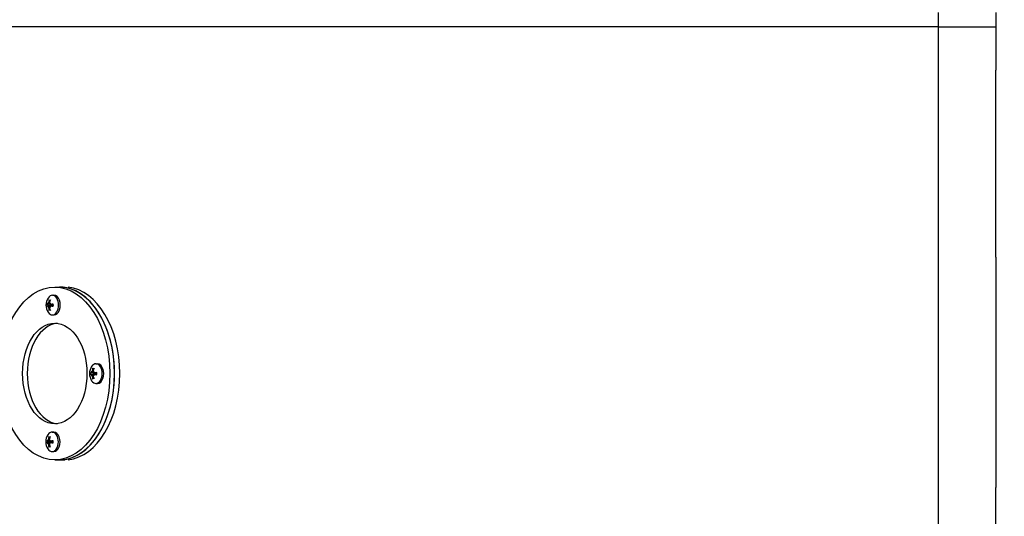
# Model space of a CAD drawing. Header units: inches. Extents: x 18 to 846, y -67 to 561.
# Tile 315 of 656: x 276.76 to 293.85, y 472.51 to 481.13. Entities that reach past the tile are written whole.
import ezdxf

# ---------------------------------------------------------------- set-up
doc = ezdxf.new("R2010")
doc.units = ezdxf.units.IN
doc.header["$LTSCALE"] = 24
doc.header["$MEASUREMENT"] = 0
doc.layers.add('Dimension (ANSI)', color=7, linetype='Continuous', lineweight=25)
doc.layers.add('Visible (ANSI)', color=7, linetype='Continuous', lineweight=30)
doc.styles.add('Note Text (ANSI)', font='tahoma.ttf')
doc.dimstyles.new('SB Fraction-16 (ANSI)', dxfattribs={"dimscale": 24, "dimtxt": 0.125, "dimasz": 0.098425, "dimexe": 0.125, "dimexo": 0.0625, "dimgap": 0.031496, "dimtad": 0, "dimtih": 1, "dimtoh": 1, "dimdec": 4, "dimrnd": 1e-08, "dimzin": 0, "dimdsep": 46, "dimlunit": 5, "dimtxsty": 'Note Text (ANSI)', "dimcen": 0.09, "dimdle": 0.393701, "dimclrd": 256, "dimclre": 256, "dimclrt": 256, "dimadec": 0, "dimazin": 3, "dimtfac": 0.96, "dimtofl": 0, "dimtmove": 0, "dimatfit": 3, "dimfxl": 1, "dimfrac": 2, "dimtolj": 1, "dimtzin": 12, "dimlwd": -1, "dimlwe": -1, "dimarcsym": 0})

# ---------------------------------------------------------------- blocks, each defined once
blk = doc.blocks.new('*D18')
at = {"layer": 'Defpoints', "color": 0, "transparency": 16777216}
for p in [(331.678, 544.007), (242.86, 406.007), (331.678, 406.007)]:
    blk.add_point(p, dxfattribs=at)
at = {"layer": 'Dimension (ANSI)', "transparency": 16777216}
for p, q in [((330.178, 544.007), (239.86, 544.007)), ((242.86, 541.645), (242.86, 486.331)), ((242.86, 408.369), (242.86, 481.682)), ((330.178, 406.007), (239.86, 406.007))]:
    blk.add_line(p, q, dxfattribs=at)
for points in [[(242.466, 541.645), (243.253, 541.645), (242.86, 544.007)], [(242.466, 408.369), (243.253, 408.369), (242.86, 406.007)]]:
    blk.add_solid(points, dxfattribs=at)
at = {"layer": 'Dimension (ANSI)', "transparency": 16777216, "insert": (239.783, 485.575), "char_height": 3, "attachment_point": 1, "style": 'Note Text (ANSI)'}
blk.add_mtext('\\A1;138', dxfattribs=at)

msp = doc.modelspace()

# ---------------------------------------------------------------- linework, layer by layer
at = {"layer": 'Visible (ANSI)'}
for p, q in [((292.70699, 481.25683), (292.70699, 481.00683)), ((293.70743, 481.25683), (293.70743, 480.25683)), ((292.70699, 481.00683), (272.55543, 481.00683)), ((292.70699, 481.00683), (272.55543, 481.00683)), ((292.70699, 481.00683), (292.70699, 469.00683)), ((292.70699, 481.00683), (293.70743, 481.00683)), ((292.70699, 481.00683), (293.70743, 481.00683)), ((293.70743, 479.00683), (293.70743, 480.25683)), ((293.70743, 477.00683), (293.70743, 479.00683)), ((293.70743, 477.00683), (293.70743, 473.00683)), ((277.3663, 476.48743), (277.44682, 476.48743)), ((277.44682, 476.48743), (277.53812, 476.48743)), ((277.32472, 476.34493), (277.3526, 476.34493)), ((277.23823, 476.18768), (277.31045, 476.17945)), ((277.23823, 476.16218), (277.31045, 476.17041)), ((277.24901, 476.20612), (277.28254, 476.2023)), ((277.24901, 476.14374), (277.28254, 476.14756)), ((277.28218, 476.20614), (277.28774, 476.2055)), ((277.28218, 476.14372), (277.28774, 476.14436)), ((277.29467, 476.18772), (277.3353, 476.18309)), ((277.29467, 476.16214), (277.3353, 476.16677)), ((277.32472, 476.00493), (277.3526, 476.00493)), ((278.081, 475.15478), (278.10888, 475.15478)), ((277.99451, 474.99754), (278.06673, 474.98931)), ((277.99451, 474.97203), (278.06673, 474.98026)), ((278.00529, 475.01597), (278.03882, 475.01215)), ((278.00529, 474.9536), (278.03882, 474.95742)), ((278.03846, 475.01599), (278.04402, 475.01536)), ((278.03846, 474.95358), (278.04402, 474.95421)), ((278.05095, 474.99757), (278.09158, 474.99294)), ((278.05095, 474.972), (278.09158, 474.97663)), ((278.081, 474.81478), (278.10888, 474.81478)), ((277.32134, 473.96994), (277.34922, 473.96994)), ((277.23485, 473.81269), (277.30707, 473.80446)), ((277.23485, 473.78718), (277.30707, 473.79541)), ((277.24563, 473.83112), (277.27915, 473.8273)), ((277.24563, 473.76875), (277.27915, 473.77257)), ((277.2788, 473.83114), (277.28436, 473.83051)), ((277.2788, 473.76873), (277.28436, 473.76936)), ((277.29129, 473.81272), (277.33192, 473.80809)), ((277.29129, 473.78715), (277.33192, 473.79178)), ((277.32134, 473.62994), (277.34922, 473.62994)), ((277.3663, 473.48743), (277.44682, 473.48743)), ((277.44682, 473.48743), (277.53812, 473.48743)), ((293.70743, 471.00683), (293.70743, 473.00683))]:
    msp.add_line(p, q, dxfattribs=at)
for centre in [(277.43343, 476.17493), (278.1897, 474.98478), (277.43004, 473.79994)]:
    msp.add_arc(centre, 0.221, 146.104293, 213.895707, dxfattribs=at)
for major_axis in [(0, 1.5), (0, 0.875)]:
    msp.add_ellipse((277.3663, 474.98743), major_axis=major_axis, ratio=0.6382918, dxfattribs=at)
for centre, major_axis, ratio, start_param, end_param in [((277.44682, 474.98743), (0, 1.5), 0.6382918, 3.14159265, 6.28318531), ((277.44682, 474.98743), (0, -1.5), 0.6382918, 0, 3.14159265), ((277.53843, 474.98743), (0, -1.5), 0.6382918, 0.06412972, 3.07746294), ((277.32472, 476.17493), (0, 0.17), 0.6382918, 2.38181299, 7.04296497), ((277.3526, 476.17493), (0, 0.17), 0.6382918, 3.14159265, 6.28318531), ((277.43132, 476.16211), (-0.21771, 0.03569), 0.0582376, 0.25974331, 0.48495563), ((277.43132, 476.18775), (-0.21771, -0.03569), 0.0582376, 5.79822967, 6.02344199), ((277.35637, 476.10647), (0.1296, -0.14589), 0.1125532, 3.81160209, 3.86400804), ((277.43719, 476.2331), (-0.19473, 0.01262), 0.82715532, 0.21064521, 0.26305116), ((277.43719, 476.11675), (-0.19473, -0.01262), 0.82715532, 6.02013414, 6.0725401), ((277.35637, 476.24339), (-0.1296, -0.14589), 0.1125532, 5.56076992, 5.61317588), ((277.226, 476.20222), (-0.02189, -0.00689), 0.43578203, 2.6169755, 2.90720155), ((277.226, 476.14764), (0.02189, -0.00689), 0.43578203, 0.2343911, 0.52461719), ((277.44074, 476.17685), (0.05618, -0.21334), 0.81399498, 4.07051828, 4.2957306), ((277.44074, 476.173), (-0.05618, -0.21334), 0.81399498, 5.12904736, 5.35425968), ((277.42437, 476.17685), (0.04587, 0.2158), 0.70273339, 1.28835825, 1.51357057), ((277.42437, 476.173), (-0.04587, 0.2158), 0.70273339, 1.62802208, 1.8532344), ((277.43063, 476.10647), (0.19498, -0.00796), 0.750845, 2.3947885, 2.44719445), ((277.27091, 476.21802), (-0.02121, 0.00809), 0.40419729, 2.41685909, 2.69847912), ((277.43063, 476.24339), (-0.19498, -0.00796), 0.750845, 0.6943982, 0.74680416), ((277.27091, 476.13184), (0.02121, 0.00809), 0.40419729, 0.44311353, 0.7247336), ((277.3498, 476.2331), (-0.11144, -0.16019), 0.18886353, 4.97551307, 5.02791903), ((277.3498, 476.11675), (0.11144, -0.16019), 0.18886353, 4.39685893, 4.44926489), ((277.43378, 476.16211), (-0.22053, -0.00612), 0.16949919, 5.15126076, 5.37647308), ((277.43378, 476.18775), (0.22053, -0.00612), 0.16949919, 4.04830488, 4.2735172), ((277.33944, 476.17493), (0, 0.04718), 0.6382918, 1.47245653, 1.66913612), ((277.44682, 474.98743), (0, 0.875), 0.6382918, 0.07214829, 3.06944437), ((278.081, 474.98478), (0, 0.17), 0.6382918, 2.38181299, 7.04296497), ((278.10888, 474.98478), (0, 0.17), 0.6382918, 3.14159265, 6.28318531), ((278.1876, 474.97196), (-0.21771, 0.03569), 0.0582376, 0.25974331, 0.48495563), ((278.1876, 474.99761), (-0.21771, -0.03569), 0.0582376, 5.79822967, 6.02344199), ((278.11264, 474.91633), (0.1296, -0.14589), 0.1125532, 3.81160209, 3.86400804), ((278.19347, 475.04296), (-0.19473, 0.01262), 0.82715532, 0.21064521, 0.26305116), ((278.19347, 474.92661), (-0.19473, -0.01262), 0.82715532, 6.02013414, 6.0725401), ((278.11264, 475.05324), (-0.1296, -0.14589), 0.1125532, 5.56076992, 5.61317588), ((277.98227, 475.01207), (-0.02189, -0.00689), 0.43578203, 2.6169755, 2.90720155), ((277.98227, 474.9575), (0.02189, -0.00689), 0.43578203, 0.2343911, 0.52461719), ((278.19702, 474.98671), (0.05618, -0.21334), 0.81399498, 4.07051828, 4.2957306), ((278.19702, 474.98286), (-0.05618, -0.21334), 0.81399498, 5.12904736, 5.35425968), ((278.18065, 474.98671), (0.04587, 0.2158), 0.70273339, 1.28835825, 1.51357057), ((278.18065, 474.98286), (-0.04587, 0.2158), 0.70273339, 1.62802208, 1.8532344), ((278.18691, 474.91633), (0.19498, -0.00796), 0.750845, 2.3947885, 2.44719445), ((278.02719, 475.02787), (-0.02121, 0.00809), 0.40419729, 2.41685909, 2.69847912), ((278.18691, 475.05324), (-0.19498, -0.00796), 0.750845, 0.6943982, 0.74680416), ((278.02719, 474.9417), (0.02121, 0.00809), 0.40419729, 0.44311353, 0.7247336), ((278.10608, 475.04296), (-0.11144, -0.16019), 0.18886353, 4.97551307, 5.02791903), ((278.10608, 474.92661), (0.11144, -0.16019), 0.18886353, 4.39685893, 4.44926489), ((278.19006, 474.97196), (-0.22053, -0.00612), 0.16949919, 5.15126076, 5.37647308), ((278.19006, 474.99761), (0.22053, -0.00612), 0.16949919, 4.04830488, 4.2735172), ((278.09572, 474.98478), (0, 0.04718), 0.6382918, 1.47245653, 1.66913612), ((277.32134, 473.79994), (0, 0.17), 0.6382918, 2.38181299, 7.04296497), ((277.43736, 473.80186), (0.05618, -0.21334), 0.81399498, 4.07051828, 4.2957306), ((277.42099, 473.80186), (0.04587, 0.2158), 0.70273339, 1.28835825, 1.51357057), ((277.34922, 473.79994), (0, 0.17), 0.6382918, 3.14159265, 6.28318531), ((277.42794, 473.78711), (-0.21771, 0.03569), 0.0582376, 0.25974331, 0.48495563), ((277.42794, 473.81276), (-0.21771, -0.03569), 0.0582376, 5.79822967, 6.02344199), ((277.35298, 473.73148), (0.1296, -0.14589), 0.1125532, 3.81160209, 3.86400804), ((277.43381, 473.85811), (-0.19473, 0.01262), 0.82715532, 0.21064521, 0.26305116), ((277.43381, 473.74176), (-0.19473, -0.01262), 0.82715532, 6.02013414, 6.0725401), ((277.35298, 473.86839), (-0.1296, -0.14589), 0.1125532, 5.56076992, 5.61317588), ((277.22261, 473.82722), (-0.02189, -0.00689), 0.43578203, 2.6169755, 2.90720155), ((277.22261, 473.77265), (0.02189, -0.00689), 0.43578203, 0.2343911, 0.52461719), ((277.43736, 473.79801), (-0.05618, -0.21334), 0.81399498, 5.12904736, 5.35425968), ((277.42099, 473.79801), (-0.04587, 0.2158), 0.70273339, 1.62802208, 1.8532344), ((277.42725, 473.73148), (0.19498, -0.00796), 0.750845, 2.3947885, 2.44719445), ((277.26753, 473.84302), (-0.02121, 0.00809), 0.40419729, 2.41685909, 2.69847912), ((277.42725, 473.86839), (-0.19498, -0.00796), 0.750845, 0.6943982, 0.74680416), ((277.26753, 473.75685), (0.02121, 0.00809), 0.40419729, 0.44311353, 0.7247336), ((277.34642, 473.85811), (-0.11144, -0.16019), 0.18886353, 4.97551307, 5.02791903), ((277.34642, 473.74176), (0.11144, -0.16019), 0.18886353, 4.39685893, 4.44926489), ((277.4304, 473.78711), (-0.22053, -0.00612), 0.16949919, 5.15126076, 5.37647308), ((277.4304, 473.81276), (0.22053, -0.00612), 0.16949919, 4.04830488, 4.2735172), ((277.33606, 473.79994), (0, 0.04718), 0.6382918, 1.47245653, 1.66913612)]:
    msp.add_ellipse(centre, major_axis=major_axis, ratio=ratio, start_param=start_param, end_param=end_param, dxfattribs=at)
for points, knots in [([(277.24645, 476.2034), (277.24643, 476.20259), (277.24639, 476.20178), (277.24614, 476.19934), (277.24581, 476.19758), (277.24486, 476.19434), (277.24423, 476.19285), (277.24289, 476.19048), (277.24208, 476.18945), (277.24039, 476.18806), (277.23951, 476.1877), (277.2384, 476.18765), (277.23807, 476.18769), (277.23775, 476.18777)], [-0.1901456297, -0.1901456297, -0.1901456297, -0.1901456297, -0.1840903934, -0.1840903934, -0.1714561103, -0.1714561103, -0.1588218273, -0.1588218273, -0.146040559, -0.146040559, -0.1332592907, -0.1332592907, -0.1280140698, -0.1280140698, -0.1280140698, -0.1280140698]), ([(277.23775, 476.16208), (277.23852, 476.1623), (277.2394, 476.16221), (277.24114, 476.1613), (277.24201, 476.16048), (277.24348, 476.15845), (277.24418, 476.15713), (277.24533, 476.15411), (277.24578, 476.15241), (277.24629, 476.1494), (277.24643, 476.14791), (277.24645, 476.14646)], [-0.2102606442, -0.2102606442, -0.2102606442, -0.2102606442, -0.1972551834, -0.1972551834, -0.1842497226, -0.1842497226, -0.1716086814, -0.1716086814, -0.1589676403, -0.1589676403, -0.1482807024, -0.1482807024, -0.1482807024, -0.1482807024]), ([(277.2592, 476.22138), (277.25905, 476.21973), (277.25871, 476.21791), (277.25767, 476.21445), (277.25696, 476.21281), (277.25543, 476.21014), (277.25452, 476.20892), (277.25258, 476.20711), (277.25156, 476.20651), (277.24985, 476.20604), (277.24903, 476.20604), (277.24828, 476.20627)], [0, 0, 0, 0, 0.0130054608, 0.0130054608, 0.0260109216, 0.0260109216, 0.0386519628, 0.0386519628, 0.0512930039, 0.0512930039, 0.0619799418, 0.0619799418, 0.0619799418, 0.0619799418]), ([(277.24828, 476.14359), (277.2487, 476.14372), (277.24913, 476.14378), (277.25047, 476.14374), (277.25148, 476.1434), (277.25347, 476.14203), (277.25444, 476.14102), (277.2561, 476.13868), (277.2569, 476.13719), (277.25817, 476.13394), (277.25865, 476.13218), (277.25904, 476.12987), (277.25913, 476.12918), (277.2592, 476.12848)], [-0.1901456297, -0.1901456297, -0.1901456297, -0.1901456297, -0.1840903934, -0.1840903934, -0.1714561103, -0.1714561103, -0.1588218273, -0.1588218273, -0.146040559, -0.146040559, -0.1332592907, -0.1332592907, -0.1280140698, -0.1280140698, -0.1280140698, -0.1280140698]), ([(277.27212, 476.25727), (277.27145, 476.25765), (277.27075, 476.25819), (277.26955, 476.25946), (277.2689, 476.26044), (277.26809, 476.26228), (277.26778, 476.26346), (277.26759, 476.26546), (277.26767, 476.26664), (277.26793, 476.2677), (277.26797, 476.26782), (277.268, 476.26795)], [0.0709805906, 0.0709805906, 0.0709805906, 0.0709805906, 0.0772959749, 0.0772959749, 0.0850011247, 0.0850011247, 0.0927131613, 0.0927131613, 0.1004299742, 0.1004299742, 0.1014788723, 0.1014788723, 0.1014788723, 0.1014788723]), ([(277.28463, 476.20627), (277.28401, 476.20614), (277.28341, 476.20608), (277.28163, 476.20612), (277.2804, 476.20646), (277.27824, 476.20783), (277.27732, 476.20884), (277.27596, 476.21118), (277.27544, 476.21267), (277.27493, 476.21592), (277.27495, 476.21767), (277.27528, 476.21999), (277.27542, 476.22068), (277.27559, 476.22138)], [-0.1901456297, -0.1901456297, -0.1901456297, -0.1901456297, -0.1840903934, -0.1840903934, -0.1714561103, -0.1714561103, -0.1588218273, -0.1588218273, -0.146040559, -0.146040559, -0.1332592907, -0.1332592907, -0.1280140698, -0.1280140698, -0.1280140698, -0.1280140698]), ([(277.27559, 476.12848), (277.27517, 476.13013), (277.27495, 476.13195), (277.27507, 476.13541), (277.27541, 476.13705), (277.27646, 476.13972), (277.27724, 476.14094), (277.27916, 476.14275), (277.28031, 476.14334), (277.28244, 476.14382), (277.28353, 476.14382), (277.28463, 476.14359)], [-0.2102606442, -0.2102606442, -0.2102606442, -0.2102606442, -0.1972551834, -0.1972551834, -0.1842497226, -0.1842497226, -0.1716086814, -0.1716086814, -0.1589676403, -0.1589676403, -0.1482807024, -0.1482807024, -0.1482807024, -0.1482807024]), ([(277.28646, 476.14646), (277.28628, 476.14727), (277.28616, 476.14808), (277.28596, 476.15052), (277.28607, 476.15228), (277.28685, 476.15552), (277.28752, 476.15701), (277.28917, 476.15937), (277.29026, 476.16041), (277.29271, 476.1618), (277.29408, 476.16216), (277.29593, 476.16221), (277.29648, 476.16217), (277.29704, 476.16208)], [-0.1901461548, -0.1901461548, -0.1901461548, -0.1901461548, -0.1840909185, -0.1840909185, -0.1714566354, -0.1714566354, -0.1588223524, -0.1588223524, -0.1460410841, -0.1460410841, -0.1332598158, -0.1332598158, -0.1280145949, -0.1280145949, -0.1280145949, -0.1280145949]), ([(277.29704, 476.18777), (277.2957, 476.18756), (277.29426, 476.18765), (277.29159, 476.18856), (277.29036, 476.18938), (277.28842, 476.1914), (277.28757, 476.19273), (277.28641, 476.19575), (277.2861, 476.19745), (277.286, 476.20046), (277.28614, 476.20195), (277.28646, 476.2034)], [-0.2102606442, -0.2102606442, -0.2102606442, -0.2102606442, -0.1972551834, -0.1972551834, -0.1842497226, -0.1842497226, -0.1716086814, -0.1716086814, -0.1589676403, -0.1589676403, -0.1482807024, -0.1482807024, -0.1482807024, -0.1482807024]), ([(277.32683, 476.18405), (277.3258, 476.18316), (277.32467, 476.18241), (277.32173, 476.18084), (277.31961, 476.1801), (277.31524, 476.17928), (277.31299, 476.17921), (277.31093, 476.1794), (277.31077, 476.17942), (277.31061, 476.17943), (277.31045, 476.17945)], [-0.0444963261, -0.0444963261, -0.0444963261, -0.0444963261, -0.0339696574, -0.0339696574, -0.0169848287, -0.0169848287, 0, 0, 0, 0.0013276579, 0.0013276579, 0.0013276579, 0.0013276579]), ([(277.31045, 476.17041), (277.31061, 476.17043), (277.31077, 476.17044), (277.31299, 476.17065), (277.31524, 476.17058), (277.31961, 476.16976), (277.32173, 476.16902), (277.32467, 476.16745), (277.3258, 476.1667), (277.32683, 476.16581)], [-0.1269438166, -0.1269438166, -0.1269438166, -0.1269438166, -0.1256161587, -0.1256161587, -0.10863133, -0.10863133, -0.0916465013, -0.0916465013, -0.0811198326, -0.0811198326, -0.0811198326, -0.0811198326]), ([(277.33446, 476.19194), (277.33445, 476.19208), (277.33457, 476.19224), (277.33509, 476.19254), (277.33565, 476.19274), (277.33693, 476.19304), (277.33787, 476.1932), (277.33888, 476.19332), (277.33901, 476.19333), (277.33913, 476.19335)], [0.0789640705, 0.0789640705, 0.0789640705, 0.0789640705, 0.0850011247, 0.0850011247, 0.0927131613, 0.0927131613, 0.1004299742, 0.1004299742, 0.1014788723, 0.1014788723, 0.1014788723, 0.1014788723]), ([(277.33913, 476.15651), (277.33901, 476.15653), (277.33888, 476.15654), (277.33787, 476.15666), (277.33693, 476.15682), (277.33565, 476.15712), (277.33509, 476.15731), (277.33457, 476.15762), (277.33445, 476.15778), (277.33446, 476.15792)], [0.0221920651, 0.0221920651, 0.0221920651, 0.0221920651, 0.0232409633, 0.0232409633, 0.0309577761, 0.0309577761, 0.0386698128, 0.0386698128, 0.044706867, 0.044706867, 0.044706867, 0.044706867]), ([(277.33446, 476.19194), (277.33475, 476.1897), (277.33498, 476.18745), (277.33533, 476.18292), (277.33544, 476.18064), (277.33556, 476.17607), (277.33556, 476.17379), (277.33544, 476.16922), (277.33533, 476.16694), (277.33498, 476.16241), (277.33475, 476.16016), (277.33446, 476.15792)], [4.513337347, 4.513337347, 4.513337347, 4.513337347, 4.592958, 4.592958, 4.672578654, 4.672578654, 4.752199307, 4.752199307, 4.83181996, 4.83181996, 4.911440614, 4.911440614, 4.911440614, 4.911440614]), ([(277.268, 476.08191), (277.26797, 476.08204), (277.26793, 476.08216), (277.26767, 476.08322), (277.26759, 476.0844), (277.26778, 476.0864), (277.26809, 476.08758), (277.2689, 476.08942), (277.26955, 476.0904), (277.27075, 476.09167), (277.27145, 476.09221), (277.27212, 476.09259)], [0.0221920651, 0.0221920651, 0.0221920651, 0.0221920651, 0.0232409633, 0.0232409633, 0.0309577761, 0.0309577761, 0.0386698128, 0.0386698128, 0.0463749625, 0.0463749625, 0.0526903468, 0.0526903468, 0.0526903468, 0.0526903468]), ([(278.00273, 475.01326), (278.00271, 475.01245), (278.00267, 475.01163), (278.00242, 475.0092), (278.00209, 475.00744), (278.00114, 475.00419), (278.00051, 475.00271), (277.99917, 475.00034), (277.99836, 474.99931), (277.99667, 474.99791), (277.99579, 474.99756), (277.99468, 474.9975), (277.99435, 474.99754), (277.99403, 474.99763)], [-0.1901456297, -0.1901456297, -0.1901456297, -0.1901456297, -0.1840903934, -0.1840903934, -0.1714561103, -0.1714561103, -0.1588218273, -0.1588218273, -0.146040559, -0.146040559, -0.1332592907, -0.1332592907, -0.1280140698, -0.1280140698, -0.1280140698, -0.1280140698]), ([(277.99403, 474.97194), (277.9948, 474.97215), (277.99568, 474.97206), (277.99742, 474.97115), (277.99828, 474.97033), (277.99976, 474.96831), (278.00046, 474.96698), (278.00161, 474.96396), (278.00206, 474.96226), (278.00256, 474.95925), (278.0027, 474.95776), (278.00273, 474.95631)], [-0.210260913, -0.210260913, -0.210260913, -0.210260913, -0.1972554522, -0.1972554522, -0.1842499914, -0.1842499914, -0.1716089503, -0.1716089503, -0.1589679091, -0.1589679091, -0.1482809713, -0.1482809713, -0.1482809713, -0.1482809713]), ([(278.01548, 475.03123), (278.01533, 475.02958), (278.01499, 475.02776), (278.01394, 475.02431), (278.01324, 475.02266), (278.01171, 475.01999), (278.0108, 475.01877), (278.00886, 475.01696), (278.00784, 475.01637), (278.00612, 475.01589), (278.00531, 475.01589), (278.00456, 475.01613)], [-0.2102613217, -0.2102613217, -0.2102613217, -0.2102613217, -0.1972558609, -0.1972558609, -0.1842504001, -0.1842504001, -0.1716093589, -0.1716093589, -0.1589683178, -0.1589683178, -0.1482813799, -0.1482813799, -0.1482813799, -0.1482813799]), ([(278.00456, 474.95344), (278.00498, 474.95357), (278.00541, 474.95363), (278.00675, 474.9536), (278.00776, 474.95325), (278.00975, 474.95189), (278.01072, 474.95087), (278.01238, 474.94853), (278.01318, 474.94704), (278.01445, 474.9438), (278.01493, 474.94204), (278.01532, 474.93972), (278.01541, 474.93903), (278.01548, 474.93834)], [-0.1901461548, -0.1901461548, -0.1901461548, -0.1901461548, -0.1840909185, -0.1840909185, -0.1714566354, -0.1714566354, -0.1588223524, -0.1588223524, -0.1460410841, -0.1460410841, -0.1332598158, -0.1332598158, -0.1280145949, -0.1280145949, -0.1280145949, -0.1280145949]), ([(278.0284, 475.06712), (278.02773, 475.0675), (278.02703, 475.06804), (278.02583, 475.06931), (278.02518, 475.0703), (278.02437, 475.07213), (278.02406, 475.07331), (278.02387, 475.07531), (278.02395, 475.07649), (278.02421, 475.07755), (278.02424, 475.07768), (278.02428, 475.07781)], [0.0709805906, 0.0709805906, 0.0709805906, 0.0709805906, 0.0772959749, 0.0772959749, 0.0850011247, 0.0850011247, 0.0927131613, 0.0927131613, 0.1004299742, 0.1004299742, 0.1014788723, 0.1014788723, 0.1014788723, 0.1014788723]), ([(278.04091, 475.01613), (278.04029, 475.016), (278.03969, 475.01594), (278.03791, 475.01597), (278.03668, 475.01632), (278.03452, 475.01768), (278.0336, 475.0187), (278.03224, 475.02104), (278.03172, 475.02252), (278.03121, 475.02577), (278.03123, 475.02753), (278.03156, 475.02985), (278.0317, 475.03054), (278.03187, 475.03123)], [-0.1901456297, -0.1901456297, -0.1901456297, -0.1901456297, -0.1840903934, -0.1840903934, -0.1714561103, -0.1714561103, -0.1588218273, -0.1588218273, -0.146040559, -0.146040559, -0.1332592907, -0.1332592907, -0.1280140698, -0.1280140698, -0.1280140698, -0.1280140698]), ([(278.03187, 474.93834), (278.03145, 474.93999), (278.03123, 474.9418), (278.03135, 474.94526), (278.03169, 474.94691), (278.03274, 474.94958), (278.03352, 474.95079), (278.03544, 474.9526), (278.03659, 474.9532), (278.03872, 474.95367), (278.03981, 474.95368), (278.04091, 474.95344)], [-0.2102613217, -0.2102613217, -0.2102613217, -0.2102613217, -0.1972558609, -0.1972558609, -0.1842504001, -0.1842504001, -0.1716093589, -0.1716093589, -0.1589683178, -0.1589683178, -0.1482813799, -0.1482813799, -0.1482813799, -0.1482813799]), ([(278.04274, 474.95631), (278.04256, 474.95712), (278.04243, 474.95794), (278.04224, 474.96037), (278.04235, 474.96213), (278.04313, 474.96538), (278.0438, 474.96686), (278.04545, 474.96923), (278.04654, 474.97026), (278.04899, 474.97165), (278.05036, 474.97201), (278.0522, 474.97206), (278.05276, 474.97203), (278.05332, 474.97194)], [-0.1901461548, -0.1901461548, -0.1901461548, -0.1901461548, -0.1840909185, -0.1840909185, -0.1714566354, -0.1714566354, -0.1588223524, -0.1588223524, -0.1460410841, -0.1460410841, -0.1332598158, -0.1332598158, -0.1280145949, -0.1280145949, -0.1280145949, -0.1280145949]), ([(278.05332, 474.99763), (278.05198, 474.99741), (278.05054, 474.99751), (278.04787, 474.99842), (278.04664, 474.99923), (278.0447, 475.00126), (278.04385, 475.00258), (278.04269, 475.00561), (278.04238, 475.0073), (278.04228, 475.01032), (278.04241, 475.0118), (278.04274, 475.01326)], [0, 0, 0, 0, 0.0130054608, 0.0130054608, 0.0260109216, 0.0260109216, 0.0386519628, 0.0386519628, 0.0512930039, 0.0512930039, 0.0619799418, 0.0619799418, 0.0619799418, 0.0619799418]), ([(278.08311, 474.99391), (278.08208, 474.99302), (278.08095, 474.99226), (278.07801, 474.99069), (278.07589, 474.98995), (278.07152, 474.98914), (278.06927, 474.98906), (278.06721, 474.98926), (278.06705, 474.98927), (278.06689, 474.98929), (278.06673, 474.98931)], [-0.0444963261, -0.0444963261, -0.0444963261, -0.0444963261, -0.0339696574, -0.0339696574, -0.0169848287, -0.0169848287, 0, 0, 0, 0.0013276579, 0.0013276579, 0.0013276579, 0.0013276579]), ([(278.06673, 474.98026), (278.06689, 474.98028), (278.06705, 474.9803), (278.06927, 474.98051), (278.07152, 474.98043), (278.07589, 474.97962), (278.07801, 474.97887), (278.08095, 474.97731), (278.08208, 474.97655), (278.08311, 474.97566)], [-0.1269438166, -0.1269438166, -0.1269438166, -0.1269438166, -0.1256161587, -0.1256161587, -0.10863133, -0.10863133, -0.0916465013, -0.0916465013, -0.0811198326, -0.0811198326, -0.0811198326, -0.0811198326]), ([(278.09074, 475.00179), (278.09073, 475.00194), (278.09085, 475.00209), (278.09136, 475.0024), (278.09193, 475.0026), (278.09321, 475.0029), (278.09415, 475.00305), (278.09516, 475.00317), (278.09528, 475.00319), (278.09541, 475.0032)], [0.0789640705, 0.0789640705, 0.0789640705, 0.0789640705, 0.0850011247, 0.0850011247, 0.0927131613, 0.0927131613, 0.1004299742, 0.1004299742, 0.1014788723, 0.1014788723, 0.1014788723, 0.1014788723]), ([(278.09541, 474.96637), (278.09528, 474.96638), (278.09516, 474.9664), (278.09415, 474.96651), (278.09321, 474.96667), (278.09193, 474.96697), (278.09136, 474.96717), (278.09085, 474.96748), (278.09073, 474.96763), (278.09074, 474.96778)], [0.0221920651, 0.0221920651, 0.0221920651, 0.0221920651, 0.0232409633, 0.0232409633, 0.0309577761, 0.0309577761, 0.0386698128, 0.0386698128, 0.044706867, 0.044706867, 0.044706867, 0.044706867]), ([(278.09074, 475.00179), (278.09103, 474.99956), (278.09126, 474.9973), (278.0916, 474.99277), (278.09172, 474.99049), (278.09184, 474.98593), (278.09184, 474.98364), (278.09172, 474.97908), (278.0916, 474.9768), (278.09126, 474.97226), (278.09103, 474.97001), (278.09074, 474.96778)], [4.513337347, 4.513337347, 4.513337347, 4.513337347, 4.592958, 4.592958, 4.672578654, 4.672578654, 4.752199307, 4.752199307, 4.83181996, 4.83181996, 4.911440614, 4.911440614, 4.911440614, 4.911440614]), ([(278.02428, 474.89176), (278.02424, 474.89189), (278.02421, 474.89202), (278.02395, 474.89307), (278.02387, 474.89426), (278.02406, 474.89626), (278.02437, 474.89743), (278.02518, 474.89927), (278.02583, 474.90026), (278.02703, 474.90152), (278.02773, 474.90206), (278.0284, 474.90245)], [0.0221920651, 0.0221920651, 0.0221920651, 0.0221920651, 0.0232409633, 0.0232409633, 0.0309577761, 0.0309577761, 0.0386698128, 0.0386698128, 0.0463749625, 0.0463749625, 0.0526903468, 0.0526903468, 0.0526903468, 0.0526903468]), ([(277.26874, 473.88227), (277.26807, 473.88266), (277.26737, 473.8832), (277.26617, 473.88446), (277.26552, 473.88545), (277.26471, 473.88729), (277.2644, 473.88846), (277.26421, 473.89046), (277.26429, 473.89164), (277.26455, 473.8927), (277.26458, 473.89283), (277.26462, 473.89296)], [0.0709805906, 0.0709805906, 0.0709805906, 0.0709805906, 0.0772959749, 0.0772959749, 0.0850011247, 0.0850011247, 0.0927131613, 0.0927131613, 0.1004299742, 0.1004299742, 0.1014788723, 0.1014788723, 0.1014788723, 0.1014788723]), ([(277.24307, 473.82841), (277.24305, 473.8276), (277.24301, 473.82678), (277.24276, 473.82435), (277.24243, 473.82259), (277.24148, 473.81934), (277.24085, 473.81786), (277.23951, 473.81549), (277.2387, 473.81446), (277.23701, 473.81307), (277.23613, 473.81271), (277.23502, 473.81265), (277.23469, 473.81269), (277.23437, 473.81278)], [-0.1901456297, -0.1901456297, -0.1901456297, -0.1901456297, -0.1840903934, -0.1840903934, -0.1714561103, -0.1714561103, -0.1588218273, -0.1588218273, -0.146040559, -0.146040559, -0.1332592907, -0.1332592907, -0.1280140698, -0.1280140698, -0.1280140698, -0.1280140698]), ([(277.23437, 473.78709), (277.23514, 473.78731), (277.23602, 473.78721), (277.23776, 473.7863), (277.23862, 473.78548), (277.2401, 473.78346), (277.2408, 473.78214), (277.24195, 473.77911), (277.2424, 473.77742), (277.2429, 473.7744), (277.24304, 473.77292), (277.24307, 473.77146)], [-0.2102606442, -0.2102606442, -0.2102606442, -0.2102606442, -0.1972551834, -0.1972551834, -0.1842497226, -0.1842497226, -0.1716086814, -0.1716086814, -0.1589676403, -0.1589676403, -0.1482807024, -0.1482807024, -0.1482807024, -0.1482807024]), ([(277.25582, 473.84638), (277.25567, 473.84473), (277.25533, 473.84292), (277.25428, 473.83946), (277.25358, 473.83781), (277.25205, 473.83514), (277.25114, 473.83393), (277.2492, 473.83211), (277.24818, 473.83152), (277.24646, 473.83104), (277.24565, 473.83104), (277.2449, 473.83128)], [-0.2102606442, -0.2102606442, -0.2102606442, -0.2102606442, -0.1972551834, -0.1972551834, -0.1842497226, -0.1842497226, -0.1716086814, -0.1716086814, -0.1589676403, -0.1589676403, -0.1482807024, -0.1482807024, -0.1482807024, -0.1482807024]), ([(277.2449, 473.76859), (277.24532, 473.76872), (277.24575, 473.76878), (277.24709, 473.76875), (277.2481, 473.7684), (277.25009, 473.76704), (277.25106, 473.76602), (277.25272, 473.76368), (277.25352, 473.76219), (277.25479, 473.75895), (277.25527, 473.75719), (277.25566, 473.75487), (277.25575, 473.75418), (277.25582, 473.75349)], [-0.1901456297, -0.1901456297, -0.1901456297, -0.1901456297, -0.1840903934, -0.1840903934, -0.1714561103, -0.1714561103, -0.1588218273, -0.1588218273, -0.146040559, -0.146040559, -0.1332592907, -0.1332592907, -0.1280140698, -0.1280140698, -0.1280140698, -0.1280140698]), ([(277.26462, 473.70691), (277.26458, 473.70704), (277.26455, 473.70717), (277.26429, 473.70823), (277.26421, 473.70941), (277.2644, 473.71141), (277.26471, 473.71258), (277.26552, 473.71442), (277.26617, 473.71541), (277.26737, 473.71668), (277.26807, 473.71722), (277.26874, 473.7176)], [0.0221920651, 0.0221920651, 0.0221920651, 0.0221920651, 0.0232409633, 0.0232409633, 0.0309577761, 0.0309577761, 0.0386698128, 0.0386698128, 0.0463749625, 0.0463749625, 0.0526903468, 0.0526903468, 0.0526903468, 0.0526903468]), ([(277.28125, 473.83128), (277.28063, 473.83115), (277.28003, 473.83109), (277.27825, 473.83112), (277.27702, 473.83147), (277.27486, 473.83283), (277.27394, 473.83385), (277.27258, 473.83619), (277.27206, 473.83768), (277.27155, 473.84092), (277.27157, 473.84268), (277.2719, 473.845), (277.27204, 473.84569), (277.27221, 473.84638)], [-0.1901465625, -0.1901465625, -0.1901465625, -0.1901465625, -0.1840913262, -0.1840913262, -0.1714570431, -0.1714570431, -0.1588227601, -0.1588227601, -0.1460414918, -0.1460414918, -0.1332602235, -0.1332602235, -0.1280150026, -0.1280150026, -0.1280150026, -0.1280150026]), ([(277.27221, 473.75349), (277.27179, 473.75514), (277.27157, 473.75696), (277.27169, 473.76041), (277.27203, 473.76206), (277.27308, 473.76473), (277.27386, 473.76595), (277.27578, 473.76776), (277.27693, 473.76835), (277.27906, 473.76883), (277.28015, 473.76883), (277.28125, 473.76859)], [0, 0, 0, 0, 0.0130054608, 0.0130054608, 0.0260109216, 0.0260109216, 0.0386519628, 0.0386519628, 0.0512930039, 0.0512930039, 0.0619799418, 0.0619799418, 0.0619799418, 0.0619799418]), ([(277.28308, 473.77146), (277.2829, 473.77227), (277.28277, 473.77309), (277.28258, 473.77552), (277.28269, 473.77728), (277.28347, 473.78053), (277.28414, 473.78201), (277.28579, 473.78438), (277.28688, 473.78541), (277.28933, 473.7868), (277.2907, 473.78716), (277.29254, 473.78722), (277.2931, 473.78718), (277.29366, 473.78709)], [-0.1901456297, -0.1901456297, -0.1901456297, -0.1901456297, -0.1840903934, -0.1840903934, -0.1714561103, -0.1714561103, -0.1588218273, -0.1588218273, -0.146040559, -0.146040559, -0.1332592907, -0.1332592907, -0.1280140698, -0.1280140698, -0.1280140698, -0.1280140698]), ([(277.29366, 473.81278), (277.29232, 473.81256), (277.29088, 473.81266), (277.28821, 473.81357), (277.28698, 473.81439), (277.28504, 473.81641), (277.28419, 473.81773), (277.28303, 473.82076), (277.28272, 473.82246), (277.28262, 473.82547), (277.28275, 473.82696), (277.28308, 473.82841)], [-0.2102606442, -0.2102606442, -0.2102606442, -0.2102606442, -0.1972551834, -0.1972551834, -0.1842497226, -0.1842497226, -0.1716086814, -0.1716086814, -0.1589676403, -0.1589676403, -0.1482807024, -0.1482807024, -0.1482807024, -0.1482807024]), ([(277.32345, 473.80906), (277.32242, 473.80817), (277.32129, 473.80741), (277.31835, 473.80585), (277.31623, 473.8051), (277.31186, 473.80429), (277.30961, 473.80421), (277.30755, 473.80441), (277.30739, 473.80442), (277.30723, 473.80444), (277.30707, 473.80446)], [-0.0444963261, -0.0444963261, -0.0444963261, -0.0444963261, -0.0339696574, -0.0339696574, -0.0169848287, -0.0169848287, 0, 0, 0, 0.0013276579, 0.0013276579, 0.0013276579, 0.0013276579]), ([(277.30707, 473.79541), (277.30723, 473.79543), (277.30739, 473.79545), (277.30961, 473.79566), (277.31186, 473.79558), (277.31623, 473.79477), (277.31835, 473.79402), (277.32129, 473.79246), (277.32242, 473.7917), (277.32345, 473.79081)], [-0.1269438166, -0.1269438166, -0.1269438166, -0.1269438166, -0.1256161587, -0.1256161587, -0.10863133, -0.10863133, -0.0916465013, -0.0916465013, -0.0811198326, -0.0811198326, -0.0811198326, -0.0811198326]), ([(277.33108, 473.81694), (277.33107, 473.81709), (277.33119, 473.81724), (277.3317, 473.81755), (277.33227, 473.81775), (277.33355, 473.81805), (277.33449, 473.8182), (277.3355, 473.81832), (277.33562, 473.81834), (277.33575, 473.81835)], [0.0789640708, 0.0789640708, 0.0789640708, 0.0789640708, 0.085001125, 0.085001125, 0.0927131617, 0.0927131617, 0.1004299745, 0.1004299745, 0.1014788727, 0.1014788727, 0.1014788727, 0.1014788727]), ([(277.33575, 473.78152), (277.33562, 473.78153), (277.3355, 473.78155), (277.33449, 473.78167), (277.33355, 473.78182), (277.33227, 473.78212), (277.3317, 473.78232), (277.33119, 473.78263), (277.33107, 473.78278), (277.33108, 473.78293)], [0.0221920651, 0.0221920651, 0.0221920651, 0.0221920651, 0.0232409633, 0.0232409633, 0.0309577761, 0.0309577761, 0.0386698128, 0.0386698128, 0.044706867, 0.044706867, 0.044706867, 0.044706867]), ([(277.33108, 473.81694), (277.33137, 473.81471), (277.3316, 473.81246), (277.33194, 473.80792), (277.33206, 473.80564), (277.33218, 473.80108), (277.33218, 473.79879), (277.33206, 473.79423), (277.33194, 473.79195), (277.3316, 473.78742), (277.33137, 473.78516), (277.33108, 473.78293)], [4.513337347, 4.513337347, 4.513337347, 4.513337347, 4.592958, 4.592958, 4.672578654, 4.672578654, 4.752199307, 4.752199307, 4.83181996, 4.83181996, 4.911440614, 4.911440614, 4.911440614, 4.911440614])]:
    msp.add_open_spline(points, degree=3, knots=knots, dxfattribs=at)
for points, weights in [([(277.27212, 476.25727), (277.27861, 476.25372), (277.28455, 476.25047)], [1.00573011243, 1.01149996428, 1.01537512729]), ([(277.28455, 476.09939), (277.27861, 476.09613), (277.27212, 476.09259)], [1.01537512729, 1.01149996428, 1.00573011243]), ([(278.0284, 475.06712), (278.03489, 475.06358), (278.04083, 475.06033)], [1.00573011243, 1.01149996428, 1.01537512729]), ([(278.04083, 474.90924), (278.03489, 474.90599), (278.0284, 474.90245)], [1.01537512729, 1.01149996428, 1.00573011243]), ([(277.26874, 473.88227), (277.27523, 473.87873), (277.28117, 473.87548)], [1.00573011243, 1.01149996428, 1.01537512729]), ([(277.28117, 473.72439), (277.27523, 473.72114), (277.26874, 473.7176)], [1.01537512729, 1.01149996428, 1.00573011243])]:
    msp.add_rational_spline(points, weights, degree=2, dxfattribs=at)
for points in [[(277.28254, 476.2023), (277.28375, 476.20216), (277.28497, 476.20202), (277.28619, 476.20188)], [(277.28254, 476.14756), (277.28375, 476.1477), (277.28497, 476.14784), (277.28619, 476.14798)], [(278.03882, 475.01215), (278.04003, 475.01201), (278.04125, 475.01187), (278.04247, 475.01174)], [(278.03882, 474.95742), (278.04003, 474.95756), (278.04125, 474.95769), (278.04247, 474.95783)], [(277.27916, 473.8273), (277.28037, 473.82716), (277.28159, 473.82703), (277.28281, 473.82689)], [(277.27916, 473.77257), (277.28037, 473.77271), (277.28159, 473.77285), (277.28281, 473.77298)]]:
    msp.add_open_spline(points, degree=3, dxfattribs=at)

# ---------------------------------------------------------------- dimensions: what is measured, and where the dimension line sits
at = {"layer": 'Dimension (ANSI)'}
dim = msp.add_linear_dim(base=(242.85953, 406.00673), p1=(331.67843, 544.00673), p2=(331.67843, 406.00673), angle=90, dimstyle='SB Fraction-16 (ANSI)', override={"dimgap": 0.031496, "dimdec": 4, "dimtol": 0, "dimlim": 0, "dimtp": 0, "dimtm": 0, "dimtdec": 2, "dimatfit": 1}, dxfattribs=at)
dim.commit()
dim.dimension.update_dxf_attribs({"geometry": '*D18', "text_midpoint": (242.85953, 484.00673), "dimtype": 160})

doc.saveas('drawing.dxf')
